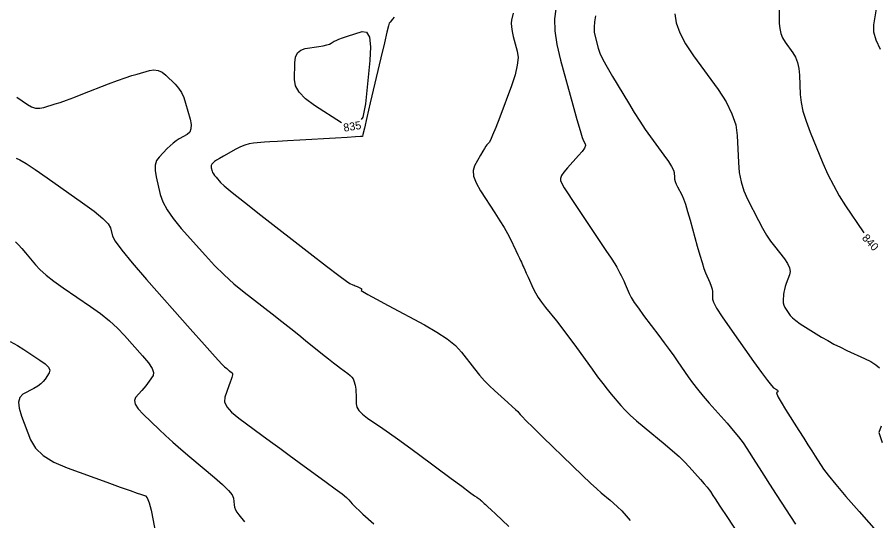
# Model space of a CAD drawing. Extents: x 2082232 to 2083549, y 592624 to 593832.
# Drawn here: x 2083352.6 to 2083427.9, y 593346 to 593390.1 of the extents above; entities that cross this region are included whole.
import ezdxf

# ---------------------------------------------------------------- set-up
doc = ezdxf.new("R2010")
doc.units = 0
doc.layers.add('DT_X_Contour_Major', color=7, linetype='Continuous')
doc.layers.add('DT_X_Contour_Minor', color=7, linetype='Continuous')

msp = doc.modelspace()

# ---------------------------------------------------------------- linework, layer by layer
at = {"layer": 'DT_X_Contour_Major'}
for points in [[(2083419.163, 593390.761), (2083419.181, 593389.517), (2083419.219, 593389.065), (2083419.318, 593388.642), (2083419.48, 593388.249), (2083419.702, 593387.885), (2083420.379, 593386.954), (2083420.605, 593386.57), (2083420.773, 593386.113), (2083420.885, 593385.586), (2083420.939, 593384.987), (2083421.009, 593383.294), (2083421.084, 593382.612), (2083421.257, 593381.836), (2083421.527, 593380.966), (2083421.895, 593380.002), (2083423.006, 593377.305), (2083423.442, 593376.314), (2083423.918, 593375.361), (2083424.432, 593374.448), (2083424.986, 593373.573), (2083426.514, 593371.295), (2083426.585, 593371.192)], [(2083385.524, 593390.077), (2083385.381, 593389.896), (2083385.273, 593389.758), (2083385.198, 593389.663), (2083385.159, 593389.61), (2083385.098, 593389.528), (2083385.035, 593389.317), (2083384.891, 593388.744), (2083384.666, 593387.811), (2083384.36, 593386.516), (2083383.435, 593382.583), (2083383.132, 593381.292), (2083382.915, 593380.37), (2083382.785, 593379.816), (2083382.742, 593379.631), (2083382.741, 593379.628), (2083382.741, 593379.627), (2083382.741, 593379.627), (2083382.74, 593379.626), (2083382.74, 593379.626), (2083382.74, 593379.625), (2083382.74, 593379.625), (2083382.739, 593379.625), (2083382.739, 593379.624), (2083382.738, 593379.624), (2083382.735, 593379.624), (2083382.588, 593379.616), (2083382.149, 593379.591), (2083381.417, 593379.55), (2083380.394, 593379.493), (2083377.275, 593379.319), (2083376.206, 593379.258), (2083375.337, 593379.206), (2083374.668, 593379.162), (2083374.199, 593379.126), (2083373.216, 593379.042), (2083372.844, 593378.986), (2083372.464, 593378.881), (2083372.076, 593378.727), (2083371.681, 593378.524), (2083370.616, 593377.917), (2083370.261, 593377.711), (2083369.993, 593377.55), (2083369.813, 593377.432), (2083369.719, 593377.359), (2083369.587, 593377.223), (2083369.547, 593377.164), (2083369.526, 593377.091), (2083369.523, 593377.004), (2083369.539, 593376.901), (2083369.606, 593376.609), (2083369.646, 593376.493), (2083369.717, 593376.362), (2083369.819, 593376.217), (2083369.95, 593376.058), (2083370.342, 593375.615), (2083370.673, 593375.312), (2083371.372, 593374.735), (2083372.439, 593373.884), (2083373.874, 593372.759), (2083378.191, 593369.393), (2083379.621, 593368.283), (2083380.672, 593367.478), (2083381.344, 593366.977), (2083381.638, 593366.781), (2083381.915, 593366.663), (2083382.016, 593366.62), (2083382.112, 593366.578), (2083382.203, 593366.538), (2083382.288, 593366.499), (2083382.508, 593366.399), (2083382.579, 593366.362), (2083382.629, 593366.326), (2083382.656, 593366.291), (2083382.662, 593366.258), (2083382.648, 593366.172), (2083382.792, 593366.064), (2083383.233, 593365.806), (2083383.971, 593365.398), (2083385.006, 593364.839), (2083388.163, 593363.149), (2083389.253, 593362.526), (2083390.155, 593361.922), (2083390.87, 593361.338), (2083391.397, 593360.775), (2083392.553, 593359.298), (2083392.987, 593358.765), (2083393.422, 593358.272), (2083393.857, 593357.819), (2083394.294, 593357.406), (2083395.459, 593356.359), (2083395.846, 593356.009), (2083396.135, 593355.744), (2083396.324, 593355.563), (2083396.414, 593355.466), (2083396.523, 593355.322), (2083396.679, 593355.157), (2083397.066, 593354.771), (2083397.683, 593354.164), (2083398.531, 593353.335), (2083401.101, 593350.83), (2083401.98, 593349.978), (2083402.693, 593349.301), (2083403.238, 593348.799), (2083403.615, 593348.472), (2083404.399, 593347.833), (2083404.707, 593347.567), (2083405.043, 593347.247), (2083405.408, 593346.874), (2083405.801, 593346.448), (2083406.16, 593346.05)], [(2083378.923, 593387.501), (2083379.322, 593387.571), (2083379.637, 593387.641), (2083379.867, 593387.71), (2083380.013, 593387.779), (2083380.289, 593387.962), (2083380.439, 593388.04), (2083380.682, 593388.14), (2083381.017, 593388.259), (2083381.446, 593388.399), (2083382.713, 593388.799), (2083383.111, 593388.753), (2083383.356, 593388.316), (2083383.446, 593387.486), (2083383.382, 593386.265), (2083383.008, 593382.486), (2083382.774, 593381.318), (2083382.65, 593381.122)], [(2083380.905, 593380.834), (2083378.563, 593382.354), (2083377.784, 593382.929), (2083377.231, 593383.497), (2083376.905, 593384.058), (2083376.804, 593384.611), (2083376.839, 593386.076), (2083376.905, 593386.565), (2083377.079, 593386.935), (2083377.359, 593387.185), (2083377.747, 593387.315), (2083378.923, 593387.501)]]:
    msp.add_lwpolyline(points, dxfattribs=at)
at = {"layer": 'DT_X_Contour_Minor'}
for points in [[(2083395.929, 593390.421), (2083395.782, 593389.801), (2083395.751, 593389.537), (2083395.766, 593389.212), (2083395.827, 593388.825), (2083395.934, 593388.376), (2083396.283, 593387.096), (2083396.35, 593386.548), (2083396.287, 593385.861), (2083396.095, 593385.037), (2083395.774, 593384.075), (2083394.746, 593381.326), (2083394.399, 593380.413), (2083394.131, 593379.739), (2083393.941, 593379.302), (2083393.829, 593379.102), (2083393.634, 593378.886), (2083393.545, 593378.771), (2083393.423, 593378.586), (2083393.267, 593378.332), (2083393.079, 593378.009), (2083392.533, 593377.056), (2083392.413, 593376.653), (2083392.463, 593376.157), (2083392.682, 593375.568), (2083393.071, 593374.888), (2083394.334, 593372.95), (2083394.772, 593372.265), (2083395.138, 593371.662), (2083395.433, 593371.142), (2083395.657, 593370.705), (2083396.159, 593369.649), (2083396.33, 593369.289), (2083396.467, 593368.998), (2083396.57, 593368.778), (2083396.639, 593368.628), (2083396.777, 593368.321), (2083396.844, 593368.174), (2083396.94, 593367.961), (2083397.066, 593367.682), (2083397.221, 593367.338), (2083397.675, 593366.334), (2083397.869, 593365.949), (2083398.111, 593365.546), (2083398.401, 593365.125), (2083398.739, 593364.686), (2083399.706, 593363.493), (2083400.087, 593363.013), (2083400.505, 593362.467), (2083400.961, 593361.855), (2083401.454, 593361.176), (2083402.82, 593359.28), (2083403.308, 593358.61), (2083403.748, 593358.025), (2083404.14, 593357.523), (2083404.484, 593357.105), (2083405.338, 593356.103), (2083405.705, 593355.703), (2083406.164, 593355.254), (2083406.716, 593354.758), (2083407.361, 593354.213), (2083409.204, 593352.695), (2083409.855, 593352.146), (2083410.424, 593351.636), (2083410.912, 593351.166), (2083411.318, 593350.735), (2083412.293, 593349.638), (2083412.623, 593349.263), (2083412.88, 593348.96), (2083413.065, 593348.729), (2083413.179, 593348.57), (2083413.384, 593348.242), (2083413.576, 593347.945), (2083413.996, 593347.299), (2083414.645, 593346.305), (2083415.522, 593344.963)], [(2083399.642, 593390.781), (2083399.531, 593389.918), (2083399.566, 593388.883), (2083399.746, 593387.677), (2083400.072, 593386.3), (2083401.136, 593382.401), (2083401.492, 593381.108), (2083401.766, 593380.154), (2083401.955, 593379.539), (2083402.061, 593379.264), (2083402.231, 593378.981), (2083402.242, 593378.838), (2083402.145, 593378.621), (2083401.942, 593378.329), (2083401.632, 593377.963), (2083400.663, 593376.888), (2083400.354, 593376.517), (2083400.151, 593376.21), (2083400.056, 593375.967), (2083400.069, 593375.788), (2083400.244, 593375.397), (2083400.384, 593375.146), (2083400.673, 593374.688), (2083401.109, 593374.022), (2083401.693, 593373.148), (2083403.449, 593370.542), (2083404.038, 593369.663), (2083404.488, 593368.98), (2083404.8, 593368.493), (2083404.972, 593368.203), (2083405.248, 593367.69), (2083405.354, 593367.485), (2083405.467, 593367.252), (2083405.587, 593366.992), (2083405.713, 593366.705), (2083406.059, 593365.903), (2083406.235, 593365.558), (2083406.504, 593365.124), (2083406.866, 593364.6), (2083407.32, 593363.987), (2083408.654, 593362.234), (2083409.134, 593361.596), (2083409.573, 593360.999), (2083409.972, 593360.441), (2083410.331, 593359.923), (2083411.233, 593358.596), (2083411.601, 593358.079), (2083412.03, 593357.523), (2083412.52, 593356.929), (2083413.07, 593356.295), (2083414.618, 593354.554), (2083415.161, 593353.927), (2083415.629, 593353.351), (2083416.023, 593352.825), (2083416.342, 593352.351), (2083417.093, 593351.154), (2083417.419, 593350.64), (2083417.833, 593349.995), (2083418.335, 593349.221), (2083418.925, 593348.316), (2083420.615, 593345.731)], [(2083403.13, 593390.187), (2083403.032, 593389.671), (2083402.991, 593389.195), (2083403.008, 593388.759), (2083403.082, 593388.363), (2083403.355, 593387.36), (2083403.51, 593386.923), (2083403.77, 593386.363), (2083404.135, 593385.68), (2083404.605, 593384.874), (2083405.998, 593382.562), (2083406.511, 593381.727), (2083407.003, 593380.958), (2083407.474, 593380.253), (2083407.925, 593379.614), (2083409.101, 593377.997), (2083409.488, 593377.447), (2083409.766, 593377.009), (2083409.936, 593376.684), (2083409.996, 593376.471), (2083410.014, 593376.054), (2083410.036, 593375.885), (2083410.091, 593375.689), (2083410.177, 593375.467), (2083410.296, 593375.218), (2083410.656, 593374.519), (2083410.803, 593374.184), (2083410.975, 593373.702), (2083411.171, 593373.073), (2083411.392, 593372.297), (2083412.015, 593370.033), (2083412.236, 593369.25), (2083412.432, 593368.6), (2083412.604, 593368.083), (2083412.75, 593367.698), (2083413.109, 593366.848), (2083413.225, 593366.548), (2083413.306, 593366.284), (2083413.35, 593366.058), (2083413.359, 593365.869), (2083413.335, 593365.414), (2083413.424, 593365.128), (2083413.709, 593364.611), (2083414.19, 593363.862), (2083414.866, 593362.882), (2083416.932, 593359.961), (2083417.622, 593358.995), (2083418.142, 593358.288), (2083418.494, 593357.84), (2083418.677, 593357.651), (2083418.938, 593357.492), (2083419.019, 593357.436), (2083419.065, 593357.387), (2083419.076, 593357.344), (2083419.052, 593357.308), (2083418.943, 593357.222), (2083418.962, 593357.107), (2083419.1, 593356.826), (2083419.358, 593356.378), (2083419.735, 593355.765), (2083420.901, 593353.908), (2083421.318, 593353.246), (2083421.694, 593352.652), (2083422.031, 593352.127), (2083422.327, 593351.67), (2083423.064, 593350.543), (2083423.465, 593349.993), (2083424.115, 593349.19), (2083425.013, 593348.133), (2083426.16, 593346.822), (2083429.551, 593342.988)], [(2083410.061, 593390.354), (2083410.171, 593389.572), (2083410.479, 593388.697), (2083410.984, 593387.731), (2083411.688, 593386.673), (2083413.829, 593383.728), (2083414.536, 593382.65), (2083415.052, 593381.625), (2083415.376, 593380.651), (2083415.509, 593379.731), (2083415.607, 593377.344), (2083415.685, 593376.474), (2083415.844, 593375.65), (2083416.084, 593374.875), (2083416.406, 593374.148), (2083417.371, 593372.271), (2083417.73, 593371.603), (2083418.08, 593371.007), (2083418.422, 593370.483), (2083418.757, 593370.031), (2083419.638, 593368.92), (2083419.914, 593368.521), (2083420.08, 593368.155), (2083420.136, 593367.822), (2083420.083, 593367.523), (2083419.795, 593366.77), (2083419.699, 593366.498), (2083419.628, 593366.247), (2083419.581, 593366.017), (2083419.558, 593365.808), (2083419.53, 593365.278), (2083419.538, 593365.08), (2083419.583, 593364.883), (2083419.665, 593364.687), (2083419.784, 593364.492), (2083420.15, 593363.975), (2083420.336, 593363.764), (2083420.62, 593363.523), (2083421.001, 593363.249), (2083421.48, 593362.944), (2083422.887, 593362.089), (2083423.421, 593361.775), (2083423.968, 593361.475), (2083424.528, 593361.19), (2083425.102, 593360.919), (2083426.647, 593360.215), (2083427.179, 593359.947), (2083427.614, 593359.671), (2083427.954, 593359.388)], [(2083427.646, 593390.801), (2083427.421, 593389.386), (2083427.431, 593388.798), (2083427.626, 593388.097), (2083428.009, 593387.282)], [(2083352.535, 593383.073), (2083353.472, 593382.425), (2083353.826, 593382.227), (2083354.184, 593382.118), (2083354.546, 593382.099), (2083354.913, 593382.169), (2083355.897, 593382.474), (2083356.326, 593382.615), (2083356.872, 593382.809), (2083357.535, 593383.055), (2083358.317, 593383.354), (2083360.56, 593384.222), (2083361.346, 593384.521), (2083362.023, 593384.766), (2083362.59, 593384.957), (2083363.049, 593385.096), (2083364.125, 593385.393), (2083364.517, 593385.452), (2083364.887, 593385.407), (2083365.233, 593385.259), (2083365.556, 593385.006), (2083366.387, 593384.193), (2083366.678, 593383.861), (2083366.926, 593383.476), (2083367.132, 593383.036), (2083367.296, 593382.543), (2083367.676, 593381.156), (2083367.768, 593380.682), (2083367.759, 593380.3), (2083367.648, 593380.012), (2083367.436, 593379.816), (2083366.736, 593379.416), (2083366.473, 593379.25), (2083366.209, 593379.054), (2083365.945, 593378.826), (2083365.68, 593378.567), (2083364.972, 593377.836), (2083364.757, 593377.522), (2083364.642, 593377.131), (2083364.627, 593376.661), (2083364.712, 593376.113), (2083365.072, 593374.547), (2083365.289, 593373.922), (2083365.669, 593373.221), (2083366.212, 593372.444), (2083366.918, 593371.591), (2083369.019, 593369.216), (2083369.822, 593368.348), (2083370.656, 593367.524), (2083371.521, 593366.746), (2083372.417, 593366.014), (2083374.846, 593364.12), (2083375.713, 593363.442), (2083376.49, 593362.83), (2083377.179, 593362.282), (2083377.778, 593361.8), (2083379.258, 593360.6), (2083379.773, 593360.185), (2083380.208, 593359.84), (2083380.562, 593359.564), (2083380.836, 593359.359), (2083381.459, 593358.903), (2083381.668, 593358.736), (2083381.829, 593358.574), (2083381.941, 593358.419), (2083382.005, 593358.27), (2083382.11, 593357.881), (2083382.144, 593357.718), (2083382.169, 593357.519), (2083382.185, 593357.286), (2083382.191, 593357.018), (2083382.194, 593356.257), (2083382.258, 593355.965), (2083382.446, 593355.658), (2083382.759, 593355.337), (2083383.197, 593355.002), (2083384.531, 593354.091), (2083385.102, 593353.693), (2083385.813, 593353.183), (2083386.665, 593352.562), (2083387.658, 593351.83), (2083390.494, 593349.728), (2083391.431, 593349.033), (2083392.117, 593348.526), (2083392.552, 593348.206), (2083392.736, 593348.074), (2083392.891, 593347.971), (2083392.944, 593347.934), (2083392.989, 593347.902), (2083393.025, 593347.874), (2083393.053, 593347.85), (2083393.114, 593347.793), (2083393.141, 593347.768), (2083393.175, 593347.736), (2083393.216, 593347.698), (2083393.263, 593347.653), (2083393.4, 593347.524), (2083393.5, 593347.431), (2083393.696, 593347.248), (2083393.988, 593346.975), (2083394.378, 593346.613), (2083395.544, 593345.527)], [(2083352.494, 593377.73), (2083352.805, 593377.6), (2083353.359, 593377.272), (2083354.155, 593376.747), (2083355.193, 593376.025), (2083358.286, 593373.837), (2083359.308, 593373.084), (2083360.057, 593372.468), (2083360.531, 593371.988), (2083360.732, 593371.644), (2083360.901, 593370.908), (2083361.136, 593370.464), (2083361.711, 593369.686), (2083362.628, 593368.573), (2083363.886, 593367.125), (2083367.696, 593362.817), (2083368.955, 593361.396), (2083369.874, 593360.366), (2083370.454, 593359.726), (2083370.694, 593359.476), (2083370.882, 593359.329), (2083370.951, 593359.275), (2083371.017, 593359.223), (2083371.08, 593359.173), (2083371.141, 593359.124), (2083371.298, 593358.996), (2083371.348, 593358.948), (2083371.381, 593358.898), (2083371.396, 593358.847), (2083371.394, 593358.794), (2083371.363, 593358.653), (2083371.337, 593358.561), (2083371.279, 593358.389), (2083371.191, 593358.139), (2083371.073, 593357.809), (2083370.716, 593356.826), (2083370.693, 593356.434), (2083370.891, 593355.997), (2083371.309, 593355.514), (2083371.949, 593354.986), (2083373.949, 593353.518), (2083374.716, 593352.955), (2083375.517, 593352.369), (2083376.352, 593351.759), (2083377.221, 593351.125), (2083379.585, 593349.402), (2083380.374, 593348.821), (2083380.968, 593348.369), (2083381.367, 593348.047), (2083381.571, 593347.853), (2083381.855, 593347.511), (2083381.993, 593347.358), (2083382.194, 593347.156), (2083382.459, 593346.907), (2083382.787, 593346.608), (2083383.747, 593345.747)], [(2083352.424, 593370.419), (2083352.693, 593370.153), (2083352.984, 593369.835), (2083353.297, 593369.465), (2083354.163, 593368.409), (2083354.559, 593367.986), (2083355.097, 593367.509), (2083355.778, 593366.979), (2083356.602, 593366.396), (2083358.988, 593364.768), (2083359.845, 593364.151), (2083360.626, 593363.52), (2083361.331, 593362.874), (2083361.96, 593362.214), (2083363.537, 593360.436), (2083364.038, 593359.829), (2083364.359, 593359.342), (2083364.499, 593358.974), (2083364.459, 593358.727), (2083364.111, 593358.226), (2083363.972, 593358.033), (2083363.816, 593357.832), (2083363.643, 593357.621), (2083363.452, 593357.402), (2083362.922, 593356.805), (2083362.813, 593356.545), (2083362.886, 593356.216), (2083363.139, 593355.815), (2083363.573, 593355.345), (2083364.973, 593353.995), (2083365.533, 593353.468), (2083366.166, 593352.896), (2083366.87, 593352.28), (2083367.647, 593351.62), (2083369.812, 593349.802), (2083370.525, 593349.178), (2083371.04, 593348.671), (2083371.356, 593348.279), (2083371.474, 593348.004), (2083371.524, 593347.426), (2083371.564, 593347.208), (2083371.645, 593346.988), (2083371.769, 593346.765), (2083371.935, 593346.54), (2083372.433, 593345.937)], [(2083351.964, 593361.701), (2083352.584, 593361.335), (2083353.146, 593360.986), (2083354.564, 593360.079), (2083355.012, 593359.755), (2083355.295, 593359.462), (2083355.412, 593359.201), (2083355.364, 593358.971), (2083355.012, 593358.401), (2083354.852, 593358.19), (2083354.635, 593357.984), (2083354.361, 593357.784), (2083354.03, 593357.59), (2083353.072, 593357.078), (2083352.795, 593356.814), (2083352.682, 593356.406), (2083352.733, 593355.853), (2083352.948, 593355.157), (2083353.74, 593353.108), (2083354.163, 593352.377), (2083354.838, 593351.721), (2083355.764, 593351.14), (2083356.942, 593350.634), (2083360.419, 593349.384), (2083361.58, 593348.967), (2083362.455, 593348.654), (2083363.044, 593348.443), (2083363.347, 593348.336), (2083363.774, 593348.188), (2083363.937, 593348.013), (2083364.106, 593347.599), (2083364.28, 593346.946), (2083364.46, 593346.054), (2083364.947, 593343.356)], [(2083428.087, 593354.283), (2083427.876, 593353.746), (2083428.172, 593352.857)]]:
    msp.add_lwpolyline(points, dxfattribs=at)

# ---------------------------------------------------------------- texts
at = {"layer": 'DT_X_Contour_Major'}
for s, rotation, p in [('835', 9.3831, (2083381.144, 593380.042)), ('840', 312.51944, (2083426.368, 593370.707))]:
    msp.add_text(s, height=0.7, rotation=rotation, dxfattribs=at).set_placement(p)

doc.saveas('drawing.dxf')
